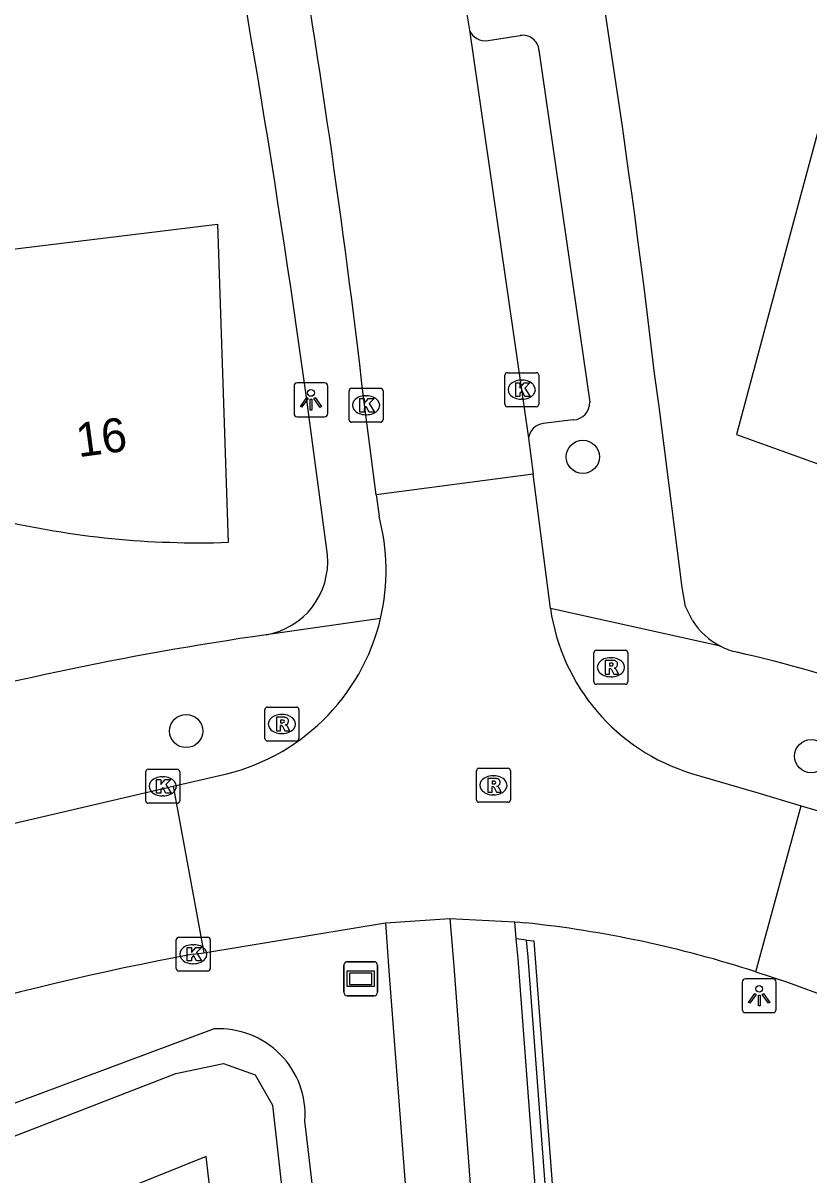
# Model space of a CAD drawing. Extents: x 159053 to 160041, y 380450 to 381422.
# Drawn here: x 159474.66 to 159497.81, y 380869.98 to 380903.9 of the extents above; entities that cross this region are included whole.
import ezdxf

# ---------------------------------------------------------------- set-up
doc = ezdxf.new("R2010")
doc.units = 0
for name, color, linetype in [('IMGEO_Boom', 7, 'Continuous'), ('IMGEO_Fietspad_gesloten', 7, 'Continuous'), ('IMGEO_Groenvoorziening', 7, 'Continuous'), ('IMGEO_Haag', 7, 'Continuous'), ('IMGEO_Kolk', 7, 'Continuous'), ('IMGEO_Lichtpunt', 7, 'Continuous'), ('IMGEO_Pand', 7, 'Continuous'), ('IMGEO_Pand_nummerreeks', 7, 'Continuous'), ('IMGEO_Rijbaan_lokaal_open', 7, 'Continuous'), ('IMGEO_Rioolput', 7, 'Continuous'), ('IMGEO_Straatnaambord', 7, 'Continuous'), ('IMGEO_Voetpad_open', 7, 'Continuous'), ('IMGEO_Waterloop', 7, 'Continuous')]:
    doc.layers.add(name, color=color, linetype=linetype)

msp = doc.modelspace()

# ---------------------------------------------------------------- linework, layer by layer
at = {"layer": 'IMGEO_Boom'}
for centre in [(159491.147, 380891.126), (159479.463, 380883.054), (159497.875, 380882.316)]:
    msp.add_circle(centre, 0.489, dxfattribs=at)
at = {"layer": 'IMGEO_Fietspad_gesloten'}
for points in [[(159487.234, 380877.533), (159487.353, 380876.129), (159488.707, 380858.061)], [(159489.189, 380876.932), (159489.143, 380877.439)], [(159490.604, 380858.14), (159489.242, 380876.345), (159489.189, 380876.932)]]:
    msp.add_lwpolyline(points, dxfattribs=at)
at = {"layer": 'IMGEO_Groenvoorziening'}
for points in [[(159480.289, 380874.282), (159464.22, 380868.302), (159463.323, 380865.72), (159462.922, 380864.567), (159471.766, 380853.934), (159474.72, 380854.207), (159475.4, 380856.976)], [(159480.348, 380857.634), (159482.582, 380856.367), (159484.529, 380858.213), (159482.961, 380871.582)]]:
    msp.add_lwpolyline(points, dxfattribs=at)
msp.add_arc((159480.434, 380871.753), 2.533, 356.1289, 93.2738, dxfattribs=at)
at = {"layer": 'IMGEO_Haag'}
for points in [[(159489.538, 380817.453), (159488.903, 380819.827), (159488.578, 380821.19), (159488.254, 380822.854), (159488.007, 380824.539), (159487.838, 380826.233), (159487.748, 380827.934), (159487.738, 380829.636), (159487.807, 380831.337), (159487.956, 380833.033), (159488.184, 380834.723), (159488.336, 380835.61), (159488.607, 380836.909), (159489.214, 380839.821), (159490.541, 380846.863), (159490.837, 380849.11), (159491.004, 380850.986), (159491.091, 380852.867), (159491.097, 380854.75), (159491.024, 380856.632), (159490.9, 380858.2), (159489.539, 380876.395), (159489.493, 380876.901)], [(159489.493, 380876.901), (159489.703, 380876.879), (159491.166, 380857.506), (159491.299, 380854.681), (159491.259, 380851.955), (159490.971, 380848.541), (159490.671, 380846.467), (159488.814, 380836.91)], [(159489.493, 380876.901), (159489.189, 380876.932)]]:
    msp.add_lwpolyline(points, dxfattribs=at)
at = {"layer": 'IMGEO_Kolk'}
for p, q in [((159488.85, 380892.677), (159488.85, 380893.529)), ((159488.925, 380893.603), (159489.777, 380893.603)), ((159489.338, 380893.383), (159489.363, 380893.383)), ((159489.851, 380893.529), (159489.851, 380892.677)), ((159484.263, 380892.221), (159484.263, 380893.073)), ((159484.338, 380893.147), (159485.19, 380893.147)), ((159485.264, 380893.073), (159485.264, 380892.221)), ((159484.751, 380892.927), (159484.776, 380892.927)), ((159489.361, 380892.823), (159489.336, 380892.823)), ((159484.774, 380892.367), (159484.749, 380892.367)), ((159489.777, 380892.603), (159488.925, 380892.603)), ((159485.19, 380892.147), (159484.338, 380892.147)), ((159478.272, 380881.002), (159478.272, 380881.854)), ((159478.347, 380881.928), (159479.199, 380881.928)), ((159479.273, 380881.854), (159479.273, 380881.002)), ((159478.76, 380881.708), (159478.785, 380881.708)), ((159478.783, 380881.148), (159478.758, 380881.148)), ((159479.199, 380880.928), (159478.347, 380880.928)), ((159479.173, 380876.058), (159479.173, 380876.91)), ((159479.248, 380876.984), (159480.1, 380876.984)), ((159479.661, 380876.764), (159479.686, 380876.764)), ((159480.174, 380876.91), (159480.174, 380876.058)), ((159479.684, 380876.204), (159479.659, 380876.204)), ((159480.1, 380875.984), (159479.248, 380875.984))]:
    msp.add_line(p, q, dxfattribs=at)
for points in [[(159488.85, 380892.677), (159488.85, 380893.529)], [(159488.925, 380893.603), (159489.777, 380893.603)], [(159489.851, 380893.529), (159489.851, 380892.677)], [(159484.263, 380892.221), (159484.263, 380893.073)], [(159484.338, 380893.147), (159485.19, 380893.147)], [(159485.264, 380893.073), (159485.264, 380892.221)], [(159489.171, 380893.303), (159489.294, 380893.303), (159489.294, 380893.152), (159489.424, 380893.303), (159489.588, 380893.303), (159489.442, 380893.152), (159489.595, 380892.903), (159489.443, 380892.903), (159489.358, 380893.067), (159489.294, 380893), (159489.294, 380892.903), (159489.171, 380892.903), (159489.171, 380893.303)], [(159484.584, 380892.847), (159484.707, 380892.847), (159484.707, 380892.696), (159484.837, 380892.847), (159485.001, 380892.847), (159484.855, 380892.696), (159485.008, 380892.447), (159484.856, 380892.447), (159484.771, 380892.611), (159484.707, 380892.544), (159484.707, 380892.447), (159484.584, 380892.447), (159484.584, 380892.847)], [(159489.777, 380892.603), (159488.925, 380892.603)], [(159485.19, 380892.147), (159484.338, 380892.147)], [(159478.272, 380881.002), (159478.272, 380881.854)], [(159478.347, 380881.928), (159479.199, 380881.928)], [(159479.273, 380881.854), (159479.273, 380881.002)], [(159478.593, 380881.628), (159478.716, 380881.628), (159478.716, 380881.477), (159478.846, 380881.628), (159479.01, 380881.628), (159478.864, 380881.477), (159479.017, 380881.228), (159478.865, 380881.228), (159478.78, 380881.392), (159478.716, 380881.325), (159478.716, 380881.228), (159478.593, 380881.228), (159478.593, 380881.628)], [(159479.199, 380880.928), (159478.347, 380880.928)], [(159479.173, 380876.058), (159479.173, 380876.91)], [(159479.248, 380876.984), (159480.1, 380876.984)], [(159480.174, 380876.91), (159480.174, 380876.058)], [(159479.494, 380876.684), (159479.617, 380876.684), (159479.617, 380876.533), (159479.747, 380876.684), (159479.911, 380876.684), (159479.765, 380876.533), (159479.918, 380876.284), (159479.766, 380876.284), (159479.681, 380876.448), (159479.617, 380876.381), (159479.617, 380876.284), (159479.494, 380876.284), (159479.494, 380876.684)], [(159480.1, 380875.984), (159479.248, 380875.984)]]:
    msp.add_lwpolyline(points, dxfattribs=at)
for centre, start, end in [((159488.927, 380893.527), 91.552, 178.448), ((159488.927, 380893.527), 91.552, 178.448), ((159489.775, 380893.527), 1.552, 88.448), ((159489.775, 380893.527), 1.552, 88.448), ((159484.34, 380893.071), 91.552, 178.448), ((159484.34, 380893.071), 91.552, 178.448), ((159485.188, 380893.071), 1.552, 88.448), ((159485.188, 380893.071), 1.552, 88.448), ((159488.927, 380892.679), 181.552, 268.448), ((159488.927, 380892.679), 181.552, 268.448), ((159489.775, 380892.679), 271.552, 358.448), ((159489.775, 380892.679), 271.552, 358.448), ((159484.34, 380892.223), 181.552, 268.448), ((159484.34, 380892.223), 181.552, 268.448), ((159485.188, 380892.223), 271.552, 358.448), ((159485.188, 380892.223), 271.552, 358.448), ((159478.349, 380881.852), 91.552, 178.448), ((159478.349, 380881.852), 91.552, 178.448), ((159479.197, 380881.852), 1.552, 88.448), ((159479.197, 380881.852), 1.552, 88.448), ((159478.349, 380881.004), 181.552, 268.448), ((159478.349, 380881.004), 181.552, 268.448), ((159479.197, 380881.004), 271.552, 358.448), ((159479.197, 380881.004), 271.552, 358.448), ((159479.25, 380876.908), 91.552, 178.448), ((159479.25, 380876.908), 91.552, 178.448), ((159480.098, 380876.908), 1.552, 88.448), ((159480.098, 380876.908), 1.552, 88.448), ((159479.25, 380876.06), 181.552, 268.448), ((159479.25, 380876.06), 181.552, 268.448), ((159480.098, 380876.06), 271.552, 358.448), ((159480.098, 380876.06), 271.552, 358.448)]:
    msp.add_arc(centre, 0.0765, start, end, dxfattribs=at)
for centre, major_axis, ratio, start_param, end_param in [((159489.337, 380893.103), (-0.387, 0.002), 0.722429, 4.712389, 7.853982), ((159489.362, 380893.103), (-0.39, 0.002), 0.717154, 1.570796, 4.712389), ((159484.75, 380892.647), (-0.387, 0.002), 0.722429, 4.712389, 7.853982), ((159484.775, 380892.647), (-0.39, 0.002), 0.717154, 1.570796, 4.712389), ((159478.759, 380881.428), (-0.387, 0.002), 0.722429, 4.712389, 7.853982), ((159478.784, 380881.428), (-0.39, 0.002), 0.717154, 1.570796, 4.712389), ((159479.66, 380876.484), (-0.387, 0.002), 0.722429, 4.712389, 7.853982), ((159479.685, 380876.484), (-0.39, 0.002), 0.717154, 1.570796, 4.712389)]:
    msp.add_ellipse(centre, major_axis=major_axis, ratio=ratio, start_param=start_param, end_param=end_param, dxfattribs=at)
at = {"layer": 'IMGEO_Lichtpunt'}
for p, q in [((159483.543, 380893.306), (159482.735, 380893.306)), ((159483.543, 380893.306), (159482.735, 380893.306)), ((159482.641, 380893.211), (159482.641, 380892.404)), ((159482.641, 380893.211), (159482.641, 380892.404)), ((159483.637, 380892.404), (159483.637, 380893.211)), ((159483.637, 380892.404), (159483.637, 380893.211)), ((159482.735, 380892.31), (159483.543, 380892.31)), ((159482.735, 380892.31), (159483.543, 380892.31)), ((159496.748, 380875.76), (159495.94, 380875.76)), ((159496.748, 380875.76), (159495.94, 380875.76)), ((159495.846, 380875.665), (159495.846, 380874.858)), ((159495.846, 380875.665), (159495.846, 380874.858)), ((159496.842, 380874.858), (159496.842, 380875.665)), ((159496.842, 380874.858), (159496.842, 380875.665)), ((159495.94, 380874.764), (159496.748, 380874.764)), ((159495.94, 380874.764), (159496.748, 380874.764))]:
    msp.add_line(p, q, dxfattribs=at)
for points in [[(159483.015, 380892.875), (159483.054, 380892.847), (159482.866, 380892.585), (159482.828, 380892.612), (159483.015, 380892.875)], [(159483.117, 380892.827), (159483.164, 380892.827), (159483.164, 380892.505), (159483.117, 380892.505), (159483.117, 380892.827)], [(159483.227, 380892.847), (159483.265, 380892.874), (159483.452, 380892.612), (159483.413, 380892.584), (159483.227, 380892.847)], [(159496.22, 380875.329), (159496.259, 380875.301), (159496.071, 380875.039), (159496.033, 380875.066), (159496.22, 380875.329)], [(159496.322, 380875.281), (159496.369, 380875.281), (159496.369, 380874.959), (159496.322, 380874.959), (159496.322, 380875.281)], [(159496.432, 380875.301), (159496.47, 380875.328), (159496.657, 380875.066), (159496.618, 380875.038), (159496.432, 380875.301)]]:
    msp.add_lwpolyline(points, dxfattribs=at)
for centre in [(159483.14, 380893.009), (159496.345, 380875.463)]:
    msp.add_circle(centre, 0.0994, dxfattribs=at)
for centre, start, end in [((159482.735, 380893.211), 90, 180), ((159482.735, 380893.211), 90, 180), ((159483.543, 380893.211), 0, 90), ((159483.543, 380893.211), 0, 90), ((159482.735, 380892.404), 180, 270), ((159482.735, 380892.404), 180, 270), ((159483.543, 380892.404), 270, 0), ((159483.543, 380892.404), 270, 360), ((159495.94, 380875.665), 90, 180), ((159495.94, 380875.665), 90, 180), ((159496.748, 380875.665), 0, 90), ((159496.748, 380875.665), 0, 90), ((159495.94, 380874.858), 180, 270), ((159495.94, 380874.858), 180, 270), ((159496.748, 380874.858), 270, 0), ((159496.748, 380874.858), 270, 360)]:
    msp.add_arc(centre, 0.0946, start, end, dxfattribs=at)
at = {"layer": 'IMGEO_Pand'}
for points in [[(159508, 380893.993), (159509.178, 380896.53), (159502.961, 380898.82), (159498.048, 380900.63), (159497.327, 380897.94), (159495.677, 380891.788), (159498.705, 380890.693), (159499.11, 380890.546), (159498.336, 380889.178), (159500, 380887.872)], [(159469.193, 380896.611), (159480.383, 380897.975), (159480.699, 380888.61)]]:
    msp.add_lwpolyline(points, dxfattribs=at)
msp.add_arc((159479.837, 380914.61), 26.014, 256.7619, 271.8985, dxfattribs=at)
at = {"layer": 'IMGEO_Rijbaan_lokaal_open'}
for points in [[(159486.665, 380910.805), (159486.841, 380909.753), (159487.238, 380907.231), (159487.643, 380904.696), (159487.807, 380903.688)], [(159487.807, 380903.688), (159489.547, 380891.673)], [(159485.065, 380890.008), (159484.689, 380892.895)], [(159489.547, 380891.673), (159489.681, 380890.613)], [(159489.681, 380890.613), (159485.065, 380890.008)], [(159490.194, 380886.662), (159489.681, 380890.613)], [(159485.065, 380890.008), (159485.146, 380889.383)], [(159494.349, 380881.806), (159496.273, 380881.248), (159497.584, 380880.855)], [(159479.083, 380881.428), (159480.442, 380881.744)], [(159467.748, 380878.638), (159468.204, 380878.79), (159468.661, 380878.94), (159468.803, 380878.992), (159473.183, 380880.057), (159479.083, 380881.428)], [(159479.083, 380881.428), (159479.985, 380876.524)], [(159496.247, 380875.965), (159497.584, 380880.855)], [(159497.584, 380880.855), (159498.154, 380880.684)], [(159479.985, 380876.524), (159485.331, 380877.412)], [(159485.331, 380877.412), (159487.234, 380877.533)], [(159487.234, 380877.533), (159489.143, 380877.439)], [(159489.143, 380877.439), (159489.295, 380877.424), (159489.447, 380877.408)], [(159479.669, 380876.485), (159479.985, 380876.524)], [(159496.247, 380875.965), (159497.175, 380875.659), (159498.404, 380875.21), (159500, 380874.538)]]:
    msp.add_lwpolyline(points, dxfattribs=at)
for centre, radius, start, end in [((159216.691, 380861.712), 269.806, 6.63675, 13.16689), ((159479.181, 380887.788), 6.174, 346.7368, 14.9751), ((159496.103, 380887.512), 5.969, 188.1865, 252.9169), ((159479.181, 380887.789), 6.175, 281.7838, 346.7253), ((159485.875, 380843.831), 33.767, 72.1112, 83.9273), ((159494.779, 380795.337), 82.543, 100.54783, 112.11149)]:
    msp.add_arc(centre, radius, start, end, dxfattribs=at)
at = {"layer": 'IMGEO_Rioolput'}
for p, q in [((159491.474, 380884.506), (159491.474, 380885.358)), ((159491.549, 380885.432), (159492.401, 380885.432)), ((159491.962, 380885.212), (159491.987, 380885.212)), ((159492.475, 380885.358), (159492.475, 380884.506)), ((159491.985, 380884.652), (159491.96, 380884.652)), ((159492.401, 380884.432), (159491.549, 380884.432)), ((159481.783, 380882.834), (159481.783, 380883.686)), ((159481.858, 380883.76), (159482.71, 380883.76)), ((159482.271, 380883.54), (159482.296, 380883.54)), ((159482.784, 380883.686), (159482.784, 380882.834)), ((159482.294, 380882.98), (159482.269, 380882.98)), ((159482.71, 380882.76), (159481.858, 380882.76)), ((159488.015, 380881.031), (159488.015, 380881.883)), ((159488.09, 380881.957), (159488.942, 380881.957)), ((159489.016, 380881.883), (159489.016, 380881.031)), ((159488.503, 380881.737), (159488.528, 380881.737)), ((159488.526, 380881.177), (159488.501, 380881.177)), ((159488.942, 380880.957), (159488.09, 380880.957))]:
    msp.add_line(p, q, dxfattribs=at)
for points in [[(159491.474, 380884.506), (159491.474, 380885.358)], [(159491.549, 380885.432), (159492.401, 380885.432)], [(159492.475, 380885.358), (159492.475, 380884.506)], [(159492.063, 380885.13), (159491.811, 380885.132), (159491.811, 380884.732)], [(159491.811, 380884.732), (159491.935, 380884.732), (159491.935, 380884.894), (159491.946, 380884.894)], [(159491.989, 380885.051), (159491.935, 380885.051), (159491.935, 380884.97)], [(159491.935, 380884.97), (159491.987, 380884.97)], [(159491.993, 380884.865), (159492.064, 380884.732), (159492.204, 380884.732), (159492.139, 380884.858)], [(159492.401, 380884.432), (159491.549, 380884.432)], [(159481.783, 380882.834), (159481.783, 380883.686)], [(159481.858, 380883.76), (159482.71, 380883.76)], [(159482.784, 380883.686), (159482.784, 380882.834)], [(159482.372, 380883.458), (159482.12, 380883.46), (159482.12, 380883.06)], [(159482.12, 380883.06), (159482.244, 380883.06), (159482.244, 380883.222), (159482.255, 380883.222)], [(159482.298, 380883.379), (159482.244, 380883.379), (159482.244, 380883.298)], [(159482.244, 380883.298), (159482.296, 380883.298)], [(159482.302, 380883.193), (159482.373, 380883.06), (159482.513, 380883.06), (159482.448, 380883.186)], [(159482.71, 380882.76), (159481.858, 380882.76)], [(159488.015, 380881.031), (159488.015, 380881.883)], [(159488.09, 380881.957), (159488.942, 380881.957)], [(159489.016, 380881.883), (159489.016, 380881.031)], [(159488.604, 380881.655), (159488.352, 380881.657), (159488.352, 380881.257)], [(159488.53, 380881.576), (159488.476, 380881.576), (159488.476, 380881.495)], [(159488.476, 380881.495), (159488.528, 380881.495)], [(159488.352, 380881.257), (159488.476, 380881.257), (159488.476, 380881.419), (159488.487, 380881.419)], [(159488.534, 380881.39), (159488.605, 380881.257), (159488.745, 380881.257), (159488.68, 380881.383)], [(159488.942, 380880.957), (159488.09, 380880.957)]]:
    msp.add_lwpolyline(points, dxfattribs=at)
for centre, radius, start, end in [((159491.551, 380885.356), 0.0765, 91.552, 178.448), ((159491.551, 380885.356), 0.0765, 91.552, 178.448), ((159492.399, 380885.356), 0.0765, 1.552, 88.448), ((159492.399, 380885.356), 0.0765, 1.552, 88.448), ((159491.945, 380884.841), 0.0533, 26.0293, 88.6989), ((159491.971, 380885.159), 0.19, 274.7715, 282.9687), ((159491.995, 380884.955), 0.0964, 77.0061, 93.1865), ((159492.009, 380885.012), 0.0378, 276.6634, 79.6772), ((159492.062, 380885.02), 0.109, 350.3612, 89.416), ((159492.06, 380885.02), 0.112, 277.5842, 350.9817), ((159492.044, 380884.805), 0.108, 29.5134, 73.7905), ((159491.551, 380884.508), 0.0765, 181.552, 268.448), ((159491.551, 380884.508), 0.0765, 181.552, 268.448), ((159492.399, 380884.508), 0.0765, 271.552, 358.448), ((159492.399, 380884.508), 0.0765, 271.552, 358.448), ((159481.86, 380883.684), 0.0765, 91.552, 178.448), ((159481.86, 380883.684), 0.0765, 91.552, 178.448), ((159482.708, 380883.684), 0.0765, 1.552, 88.448), ((159482.708, 380883.684), 0.0765, 1.552, 88.448), ((159482.254, 380883.169), 0.0533, 26.0293, 88.6989), ((159482.28, 380883.487), 0.19, 274.7715, 282.9687), ((159482.304, 380883.283), 0.0964, 77.0061, 93.1865), ((159482.318, 380883.34), 0.0378, 276.6634, 79.6772), ((159482.371, 380883.348), 0.109, 350.3612, 89.416), ((159482.369, 380883.348), 0.112, 277.5842, 350.9817), ((159482.353, 380883.133), 0.108, 29.5134, 73.7905), ((159481.86, 380882.836), 0.0765, 181.552, 268.448), ((159481.86, 380882.836), 0.0765, 181.552, 268.448), ((159482.708, 380882.836), 0.0765, 271.552, 358.448), ((159482.708, 380882.836), 0.0765, 271.552, 358.448), ((159488.092, 380881.881), 0.0765, 91.552, 178.448), ((159488.092, 380881.881), 0.0765, 91.552, 178.448), ((159488.94, 380881.881), 0.0765, 1.552, 88.448), ((159488.94, 380881.881), 0.0765, 1.552, 88.448), ((159488.512, 380881.684), 0.19, 274.7715, 282.9687), ((159488.536, 380881.48), 0.0964, 77.0061, 93.1865), ((159488.55, 380881.537), 0.0378, 276.6634, 79.6772), ((159488.603, 380881.545), 0.109, 350.3612, 89.416), ((159488.601, 380881.545), 0.112, 277.5842, 350.9817), ((159488.585, 380881.33), 0.108, 29.5134, 73.7905), ((159488.486, 380881.366), 0.0533, 26.0293, 88.6989), ((159488.092, 380881.033), 0.0765, 181.552, 268.448), ((159488.092, 380881.033), 0.0765, 181.552, 268.448), ((159488.94, 380881.033), 0.0765, 271.552, 358.448), ((159488.94, 380881.033), 0.0765, 271.552, 358.448)]:
    msp.add_arc(centre, radius, start, end, dxfattribs=at)
for centre, major_axis, ratio, start_param, end_param in [((159491.961, 380884.932), (-0.387, 0.002), 0.722429, 4.712389, 7.853982), ((159491.986, 380884.932), (-0.39, 0.002), 0.717154, 1.570796, 4.712389), ((159482.27, 380883.26), (-0.387, 0.002), 0.722429, 4.712389, 7.853982), ((159482.295, 380883.26), (-0.39, 0.002), 0.717154, 1.570796, 4.712389), ((159488.502, 380881.457), (-0.387, 0.002), 0.722429, 4.712389, 7.853982), ((159488.527, 380881.457), (-0.39, 0.002), 0.717154, 1.570796, 4.712389)]:
    msp.add_ellipse(centre, major_axis=major_axis, ratio=ratio, start_param=start_param, end_param=end_param, dxfattribs=at)
at = {"layer": 'IMGEO_Straatnaambord'}
for p, q in [((159484.11, 380875.362), (159484.11, 380876.162)), ((159484.11, 380876.162), (159484.11, 380875.362)), ((159484.21, 380876.262), (159485, 380876.262)), ((159485, 380876.262), (159484.21, 380876.262)), ((159485.1, 380876.162), (159485.1, 380875.362)), ((159485.1, 380875.362), (159485.1, 380876.162)), ((159485, 380875.262), (159484.21, 380875.262)), ((159484.21, 380875.262), (159485, 380875.262))]:
    msp.add_line(p, q, dxfattribs=at)
for points in [[(159484.211, 380875.994), (159484.999, 380875.994), (159484.999, 380875.53), (159484.211, 380875.53), (159484.211, 380875.994)], [(159484.276, 380875.929), (159484.276, 380875.595), (159484.934, 380875.595), (159484.934, 380875.929), (159484.276, 380875.929)]]:
    msp.add_lwpolyline(points, dxfattribs=at)
for centre, start, end in [((159484.21, 380876.162), 90, 180), ((159484.21, 380876.162), 90, 180), ((159485, 380876.162), 0, 90), ((159485, 380876.162), 360, 90), ((159484.21, 380875.362), 180, 270), ((159484.21, 380875.362), 180, 270), ((159485, 380875.362), 270, 0), ((159485, 380875.362), 270, 0)]:
    msp.add_arc(centre, 0.1, start, end, dxfattribs=at)
at = {"layer": 'IMGEO_Voetpad_open'}
for points in [[(159488.358, 380903.386), (159489.3, 380903.531)], [(159489.857, 380903.102), (159491.355, 380892.74)], [(159494.377, 380886.307), (159494.175, 380886.721), (159494.078, 380887.278), (159493.393, 380892.611), (159493.262, 380893.584)], [(159483.624, 380888.242), (159482.984, 380893.018)], [(159490.867, 380892.215), (159489.981, 380892.106)], [(159495.207, 380885.552), (159490.194, 380886.662)], [(159485.191, 380886.371), (159481.818, 380885.889)], [(159485.331, 380877.412), (159485.434, 380875.998), (159486.877, 380857.176)]]:
    msp.add_lwpolyline(points, dxfattribs=at)
for centre, radius, start, end in [((159206.417, 380859.851), 288.822, 6.70726, 15.08666), ((159160.823, 380848.813), 325.18, 7.81295, 14.88202), ((159488.278, 380903.894), 0.514, 203.5973, 278.9489), ((159489.382, 380903.061), 0.477, 4.8863, 99.907), ((159490.839, 380892.73), 0.516, 273.1187, 1.0649), ((159490.045, 380891.608), 0.503, 97.3519, 172.5159), ((159481.451, 380888.04), 2.182, 279.6709, 5.3144), ((159496.166, 380887.44), 2.118, 212.3501, 243.0681), ((159495.366, 380792.011), 94.85, 98.21225, 113.24531), ((159496.174, 380887.445), 2.125, 242.9484, 256.8764), ((159486.052, 380843.443), 43.026, 71.0836, 77.0537)]:
    msp.add_arc(centre, radius, start, end, dxfattribs=at)
at = {"layer": 'IMGEO_Waterloop'}
msp.add_lwpolyline([(159481.451, 380858.491), (159480.05, 380870.529), (159466.844, 380865.221), (159467.401, 380864.43), (159473.892, 380856.707), (159473.34, 380855.221), (159472.236, 380855.476), (159464.508, 380865.327), (159465.357, 380867.62), (159479.158, 380872.971), (159480.559, 380873.268), (159481.493, 380872.928), (159482.003, 380872.037), (159483.489, 380858.788), (159482.343, 380857.514), (159481.451, 380858.491)], dxfattribs=at)

# ---------------------------------------------------------------- texts
at = {"layer": 'IMGEO_Pand_nummerreeks'}
msp.add_text('16', height=1, rotation=7.6458, dxfattribs=at).set_placement((159476.292, 380891.114))

doc.saveas('drawing.dxf')
